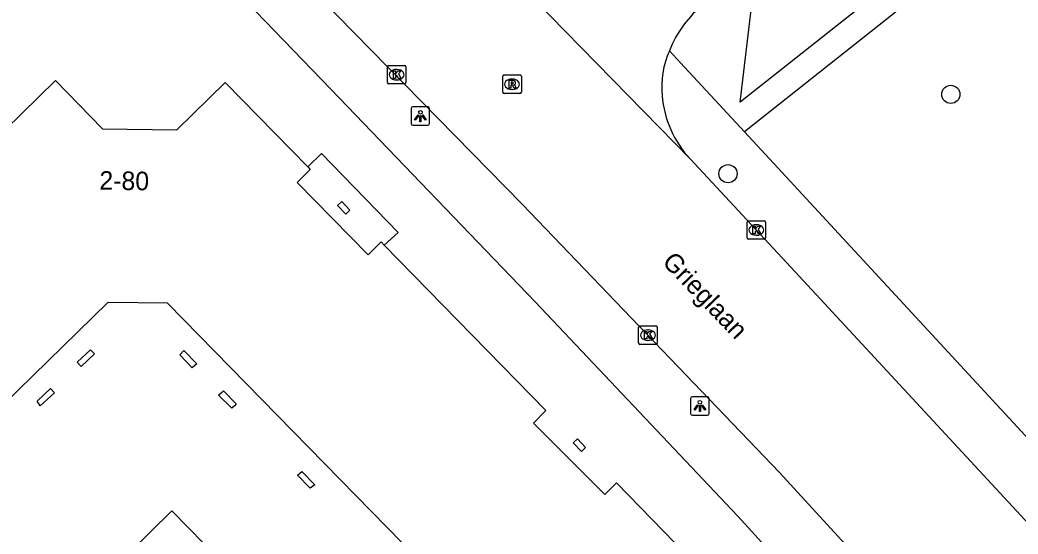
# Model space of a CAD drawing. Extents: x 159222 to 160346, y 381249 to 382166.
# Drawn here: x 159551.6 to 159605.3, y 381512.1 to 381539.8 of the extents above; entities that cross this region are included whole.
import ezdxf

# ---------------------------------------------------------------- set-up
doc = ezdxf.new("R2010")
doc.units = 0
for name, color, linetype in [('IMGEO_Boom', 7, 'Continuous'), ('IMGEO_Haag', 7, 'Continuous'), ('IMGEO_Kolk', 7, 'Continuous'), ('IMGEO_Lichtpunt', 7, 'Continuous'), ('IMGEO_Openbare_ruimte_label', 7, 'Continuous'), ('IMGEO_Pand', 7, 'Continuous'), ('IMGEO_Pand_nummerreeks', 7, 'Continuous'), ('IMGEO_Parkeervlak_open', 7, 'Continuous'), ('IMGEO_Rijbaan_lokaal_gesloten', 7, 'Continuous'), ('IMGEO_Rijbaan_lokaal_open', 7, 'Continuous'), ('IMGEO_Rioolput', 7, 'Continuous'), ('IMGEO_Voetpad_open', 7, 'Continuous')]:
    doc.layers.add(name, color=color, linetype=linetype)

msp = doc.modelspace()

# ---------------------------------------------------------------- linework, layer by layer
at = {"layer": 'IMGEO_Boom'}
for centre in [(159601.722, 381535.776), (159589.734, 381531.508)]:
    msp.add_circle(centre, 0.489, dxfattribs=at)
at = {"layer": 'IMGEO_Haag'}
for points in [[(159635.501, 381555.629), (159627.13, 381563.32), (159609.69, 381548.885), (159590.614, 381533.765)], [(159567.124, 381531.873), (159567.853, 381532.593), (159571.987, 381528.35), (159571.239, 381527.664)]]:
    msp.add_lwpolyline(points, dxfattribs=at)
at = {"layer": 'IMGEO_Kolk'}
for p, q in [((159571.406, 381536.412), (159571.406, 381537.264)), ((159571.481, 381537.338), (159572.333, 381537.338)), ((159571.894, 381537.118), (159571.919, 381537.118)), ((159572.407, 381537.264), (159572.407, 381536.412)), ((159571.917, 381536.558), (159571.892, 381536.558)), ((159572.333, 381536.338), (159571.481, 381536.338)), ((159590.833, 381528.981), (159591.685, 381528.981)), ((159590.758, 381528.055), (159590.758, 381528.907)), ((159591.246, 381528.761), (159591.271, 381528.761)), ((159591.759, 381528.907), (159591.759, 381528.055)), ((159591.685, 381527.981), (159590.833, 381527.981)), ((159591.269, 381528.201), (159591.244, 381528.201)), ((159584.923, 381522.395), (159584.923, 381523.247)), ((159584.998, 381523.321), (159585.85, 381523.321)), ((159585.411, 381523.101), (159585.436, 381523.101)), ((159585.924, 381523.247), (159585.924, 381522.395)), ((159585.434, 381522.541), (159585.409, 381522.541)), ((159585.85, 381522.321), (159584.998, 381522.321))]:
    msp.add_line(p, q, dxfattribs=at)
for points in [[(159571.406, 381536.412), (159571.406, 381537.264)], [(159571.481, 381537.338), (159572.333, 381537.338)], [(159571.727, 381537.038), (159571.85, 381537.038), (159571.85, 381536.887), (159571.98, 381537.038), (159572.144, 381537.038), (159571.998, 381536.887), (159572.151, 381536.638), (159571.999, 381536.638), (159571.914, 381536.802), (159571.85, 381536.735), (159571.85, 381536.638), (159571.727, 381536.638), (159571.727, 381537.038)], [(159572.407, 381537.264), (159572.407, 381536.412)], [(159572.333, 381536.338), (159571.481, 381536.338)], [(159590.833, 381528.981), (159591.685, 381528.981)], [(159590.758, 381528.055), (159590.758, 381528.907)], [(159591.079, 381528.681), (159591.202, 381528.681), (159591.202, 381528.53), (159591.332, 381528.681), (159591.496, 381528.681), (159591.35, 381528.53), (159591.503, 381528.281), (159591.351, 381528.281), (159591.266, 381528.445), (159591.202, 381528.378), (159591.202, 381528.281), (159591.079, 381528.281), (159591.079, 381528.681)], [(159591.759, 381528.907), (159591.759, 381528.055)], [(159591.685, 381527.981), (159590.833, 381527.981)], [(159584.923, 381522.395), (159584.923, 381523.247)], [(159584.998, 381523.321), (159585.85, 381523.321)], [(159585.924, 381523.247), (159585.924, 381522.395)], [(159585.244, 381523.021), (159585.367, 381523.021), (159585.367, 381522.87), (159585.497, 381523.021), (159585.661, 381523.021), (159585.515, 381522.87), (159585.668, 381522.621), (159585.516, 381522.621), (159585.431, 381522.785), (159585.367, 381522.718), (159585.367, 381522.621), (159585.244, 381522.621), (159585.244, 381523.021)], [(159585.85, 381522.321), (159584.998, 381522.321)]]:
    msp.add_lwpolyline(points, dxfattribs=at)
for centre, start, end in [((159571.483, 381537.262), 91.552, 178.448), ((159571.483, 381537.262), 91.552, 178.448), ((159572.331, 381537.262), 1.552, 88.448), ((159572.331, 381537.262), 1.552, 88.448), ((159571.483, 381536.414), 181.552, 268.448), ((159571.483, 381536.414), 181.552, 268.448), ((159572.331, 381536.414), 271.552, 358.448), ((159572.331, 381536.414), 271.552, 358.448), ((159590.835, 381528.905), 91.552, 178.448), ((159590.835, 381528.905), 91.552, 178.448), ((159591.683, 381528.905), 1.552, 88.448), ((159591.683, 381528.905), 1.552, 88.448), ((159590.835, 381528.057), 181.552, 268.448), ((159590.835, 381528.057), 181.552, 268.448), ((159591.683, 381528.057), 271.552, 358.448), ((159591.683, 381528.057), 271.552, 358.448), ((159585, 381523.245), 91.552, 178.448), ((159585, 381523.245), 91.552, 178.448), ((159585.848, 381523.245), 1.552, 88.448), ((159585.848, 381523.245), 1.552, 88.448), ((159585, 381522.397), 181.552, 268.448), ((159585, 381522.397), 181.552, 268.448), ((159585.848, 381522.397), 271.552, 358.448), ((159585.848, 381522.397), 271.552, 358.448)]:
    msp.add_arc(centre, 0.0765, start, end, dxfattribs=at)
for centre, major_axis, ratio, start_param, end_param in [((159571.893, 381536.838), (-0.387, 0.002), 0.722429, 4.712389, 7.853982), ((159571.918, 381536.838), (-0.39, 0.002), 0.717154, 1.570796, 4.712389), ((159591.245, 381528.481), (-0.387, 0.002), 0.722429, 4.712389, 7.853982), ((159591.27, 381528.481), (-0.39, 0.002), 0.717154, 1.570796, 4.712389), ((159585.41, 381522.821), (-0.387, 0.002), 0.722429, 4.712389, 7.853982), ((159585.435, 381522.821), (-0.39, 0.002), 0.717154, 1.570796, 4.712389)]:
    msp.add_ellipse(centre, major_axis=major_axis, ratio=ratio, start_param=start_param, end_param=end_param, dxfattribs=at)
at = {"layer": 'IMGEO_Lichtpunt'}
for p, q in [((159572.682, 381535.014), (159572.682, 381534.207)), ((159572.682, 381535.014), (159572.682, 381534.207)), ((159573.584, 381535.109), (159572.776, 381535.109)), ((159573.584, 381535.109), (159572.776, 381535.109)), ((159573.678, 381534.207), (159573.678, 381535.014)), ((159573.678, 381534.207), (159573.678, 381535.014)), ((159572.776, 381534.113), (159573.584, 381534.113)), ((159572.776, 381534.113), (159573.584, 381534.113)), ((159587.724, 381519.413), (159587.724, 381518.606)), ((159587.724, 381519.413), (159587.724, 381518.606)), ((159588.626, 381519.508), (159587.818, 381519.508)), ((159588.626, 381519.508), (159587.818, 381519.508)), ((159588.72, 381518.606), (159588.72, 381519.413)), ((159588.72, 381518.606), (159588.72, 381519.413)), ((159587.818, 381518.512), (159588.626, 381518.512)), ((159587.818, 381518.512), (159588.626, 381518.512))]:
    msp.add_line(p, q, dxfattribs=at)
for points in [[(159573.056, 381534.678), (159573.095, 381534.65), (159572.907, 381534.388), (159572.869, 381534.415), (159573.056, 381534.678)], [(159573.158, 381534.63), (159573.205, 381534.63), (159573.205, 381534.308), (159573.158, 381534.308), (159573.158, 381534.63)], [(159573.268, 381534.65), (159573.306, 381534.677), (159573.493, 381534.415), (159573.454, 381534.387), (159573.268, 381534.65)], [(159588.098, 381519.077), (159588.137, 381519.049), (159587.949, 381518.787), (159587.911, 381518.814), (159588.098, 381519.077)], [(159588.2, 381519.029), (159588.247, 381519.029), (159588.247, 381518.707), (159588.2, 381518.707), (159588.2, 381519.029)], [(159588.31, 381519.049), (159588.348, 381519.076), (159588.535, 381518.814), (159588.496, 381518.786), (159588.31, 381519.049)]]:
    msp.add_lwpolyline(points, dxfattribs=at)
for centre in [(159573.181, 381534.812), (159588.223, 381519.211)]:
    msp.add_circle(centre, 0.0994, dxfattribs=at)
for centre, start, end in [((159572.776, 381535.014), 90, 180), ((159572.776, 381535.014), 90, 180), ((159573.584, 381535.014), 0, 90), ((159573.584, 381535.014), 0, 90), ((159572.776, 381534.207), 180, 270), ((159572.776, 381534.207), 180, 270), ((159573.584, 381534.207), 270, 0), ((159573.584, 381534.207), 270, 360), ((159587.818, 381519.413), 90, 180), ((159587.818, 381519.413), 90, 180), ((159588.626, 381519.413), 0, 90), ((159588.626, 381519.413), 0, 90), ((159587.818, 381518.606), 180, 270), ((159587.818, 381518.606), 180, 270), ((159588.626, 381518.606), 270, 0), ((159588.626, 381518.606), 270, 360)]:
    msp.add_arc(centre, 0.0946, start, end, dxfattribs=at)
at = {"layer": 'IMGEO_Pand'}
for points in [[(159549.012, 381532.1), (159553.55, 381536.531), (159556.072, 381533.93), (159560.073, 381533.872), (159562.681, 381536.409), (159567.124, 381531.873)], [(159567.124, 381531.873), (159567.256, 381531.738), (159566.553, 381531.041), (159570.364, 381527.142), (159571.07, 381527.837), (159571.239, 381527.664)], [(159568.955, 381530.016), (159569.389, 381529.552), (159569.166, 381529.324), (159568.721, 381529.802), (159568.955, 381530.016)], [(159571.239, 381527.664), (159579.938, 381518.763), (159579.276, 381518.08), (159583.114, 381514.253), (159583.728, 381514.876), (159588.153, 381510.339)], [(159572.233, 381511.614), (159559.582, 381524.544), (159556.363, 381524.58), (159543.467, 381511.983)], [(159554.931, 381521.136), (159554.718, 381521.366), (159555.428, 381522.03), (159555.643, 381521.808), (159554.931, 381521.136)], [(159561.041, 381521.186), (159560.907, 381521.069), (159560.232, 381521.767), (159560.448, 381521.988), (159561.147, 381521.279), (159561.041, 381521.186)], [(159552.727, 381519.024), (159552.635, 381519.169), (159552.566, 381519.277), (159553.272, 381519.949), (159553.492, 381519.722), (159552.727, 381519.024)], [(159562.317, 381519.588), (159562.47, 381519.718), (159562.586, 381519.817), (159563.278, 381519.119), (159563.176, 381519.025), (159563.043, 381518.901), (159562.317, 381519.588)], [(159581.399, 381517.03), (159581.633, 381517.244), (159582.067, 381516.78), (159581.844, 381516.552), (159581.399, 381517.03)], [(159567.258, 381514.58), (159566.562, 381515.286), (159566.799, 381515.478), (159567.495, 381514.772), (159567.258, 381514.58)]]:
    msp.add_lwpolyline(points, dxfattribs=at)
at = {"layer": 'IMGEO_Parkeervlak_open'}
msp.add_lwpolyline([(159621.437, 381566.663), (159620.253, 381558.982), (159590.387, 381535.358), (159591.289, 381542.884)], dxfattribs=at)
at = {"layer": 'IMGEO_Rijbaan_lokaal_gesloten'}
for points in [[(159602.548, 381502.232), (159602.546, 381502.319), (159602.474, 381502.891), (159602.351, 381503.454), (159602.178, 381504.004), (159602.056, 381504.314), (159601.31, 381505.606), (159599.596, 381507.693), (159592.512, 381515.439), (159578.666, 381529.864), (159567.81, 381540.95), (159565.152, 381543.854), (159562.533, 381546.538)], [(159575.127, 381545.176), (159587.692, 381532.316)], [(159610.359, 381508.766), (159609.93, 381508.934), (159609.517, 381509.14), (159609.125, 381509.381), (159608.755, 381509.657), (159608.412, 381509.965), (159593.122, 381526.476), (159587.692, 381532.316)]]:
    msp.add_lwpolyline(points, dxfattribs=at)
at = {"layer": 'IMGEO_Rijbaan_lokaal_open'}
for centre, radius, start, end in [((159592.14, 381535.957), 5.966, 128.3674, 158.7147), ((159590.9, 381536.195), 4.73, 155.9473, 185.9738), ((159591.691, 381536.106), 5.51, 184.1968, 223.4642)]:
    msp.add_arc(centre, radius, start, end, dxfattribs=at)
at = {"layer": 'IMGEO_Rioolput'}
for p, q in [((159577.613, 381535.897), (159577.613, 381536.749)), ((159577.688, 381536.823), (159578.54, 381536.823)), ((159578.101, 381536.603), (159578.126, 381536.603)), ((159578.614, 381536.749), (159578.614, 381535.897)), ((159578.124, 381536.043), (159578.099, 381536.043)), ((159578.54, 381535.823), (159577.688, 381535.823))]:
    msp.add_line(p, q, dxfattribs=at)
for points in [[(159577.613, 381535.897), (159577.613, 381536.749)], [(159577.688, 381536.823), (159578.54, 381536.823)], [(159578.202, 381536.521), (159577.95, 381536.523), (159577.95, 381536.123)], [(159578.614, 381536.749), (159578.614, 381535.897)], [(159577.95, 381536.123), (159578.074, 381536.123), (159578.074, 381536.285), (159578.085, 381536.285)], [(159578.128, 381536.442), (159578.074, 381536.442), (159578.074, 381536.361)], [(159578.074, 381536.361), (159578.126, 381536.361)], [(159578.132, 381536.256), (159578.203, 381536.123), (159578.343, 381536.123), (159578.278, 381536.249)], [(159578.54, 381535.823), (159577.688, 381535.823)]]:
    msp.add_lwpolyline(points, dxfattribs=at)
for centre, radius, start, end in [((159577.69, 381536.747), 0.0765, 91.552, 178.448), ((159577.69, 381536.747), 0.0765, 91.552, 178.448), ((159578.201, 381536.411), 0.109, 350.3612, 89.416), ((159578.538, 381536.747), 0.0765, 1.552, 88.448), ((159578.538, 381536.747), 0.0765, 1.552, 88.448), ((159578.084, 381536.232), 0.0533, 26.0293, 88.6989), ((159578.11, 381536.55), 0.19, 274.7715, 282.9687), ((159578.134, 381536.346), 0.0964, 77.0061, 93.1865), ((159578.148, 381536.403), 0.0378, 276.6634, 79.6772), ((159578.199, 381536.411), 0.112, 277.5842, 350.9817), ((159578.183, 381536.196), 0.108, 29.5134, 73.7905), ((159577.69, 381535.899), 0.0765, 181.552, 268.448), ((159577.69, 381535.899), 0.0765, 181.552, 268.448), ((159578.538, 381535.899), 0.0765, 271.552, 358.448), ((159578.538, 381535.899), 0.0765, 271.552, 358.448)]:
    msp.add_arc(centre, radius, start, end, dxfattribs=at)
for centre, major_axis, ratio, start_param, end_param in [((159578.1, 381536.323), (-0.387, 0.002), 0.722429, 4.712389, 7.853982), ((159578.125, 381536.323), (-0.39, 0.002), 0.717154, 1.570796, 4.712389)]:
    msp.add_ellipse(centre, major_axis=major_axis, ratio=ratio, start_param=start_param, end_param=end_param, dxfattribs=at)
at = {"layer": 'IMGEO_Voetpad_open'}
for points in [[(159599.397, 381500), (159599.498, 381500.339), (159599.569, 381500.686), (159599.609, 381501.038), (159599.616, 381501.392), (159599.593, 381501.746), (159599.537, 381502.095), (159599.451, 381502.439), (159599.334, 381502.773), (159599.188, 381503.096), (159599.014, 381503.404), (159598.813, 381503.695), (159598.586, 381503.968), (159598.538, 381504.02), (159597.784, 381504.824), (159590.258, 381513.08), (159579.357, 381524.607), (159568.355, 381536.063), (159563.311, 381541.305), (159563.005, 381541.713), (159558.611, 381546.23)], [(159586.581, 381538.123), (159587.175, 381537.484), (159590.614, 381533.765)], [(159590.614, 381533.765), (159592.409, 381531.823), (159606.395, 381516.696), (159610.276, 381512.561)], [(159541.068, 381492.156), (159539.687, 381493.589), (159546.206, 381500), (159559.807, 381513.376), (159572.893, 381500), (159586.111, 381486.49)]]:
    msp.add_lwpolyline(points, dxfattribs=at)

# ---------------------------------------------------------------- texts
at = {"layer": 'IMGEO_Openbare_ruimte_label'}
msp.add_text('Grieglaan', height=1, rotation=313.8242, dxfattribs=at).set_placement((159586.145, 381526.712))
at = {"layer": 'IMGEO_Pand_nummerreeks'}
msp.add_text('2-80', height=1, rotation=359.1695, dxfattribs=at).set_placement((159555.903, 381530.651))

doc.saveas('drawing.dxf')
